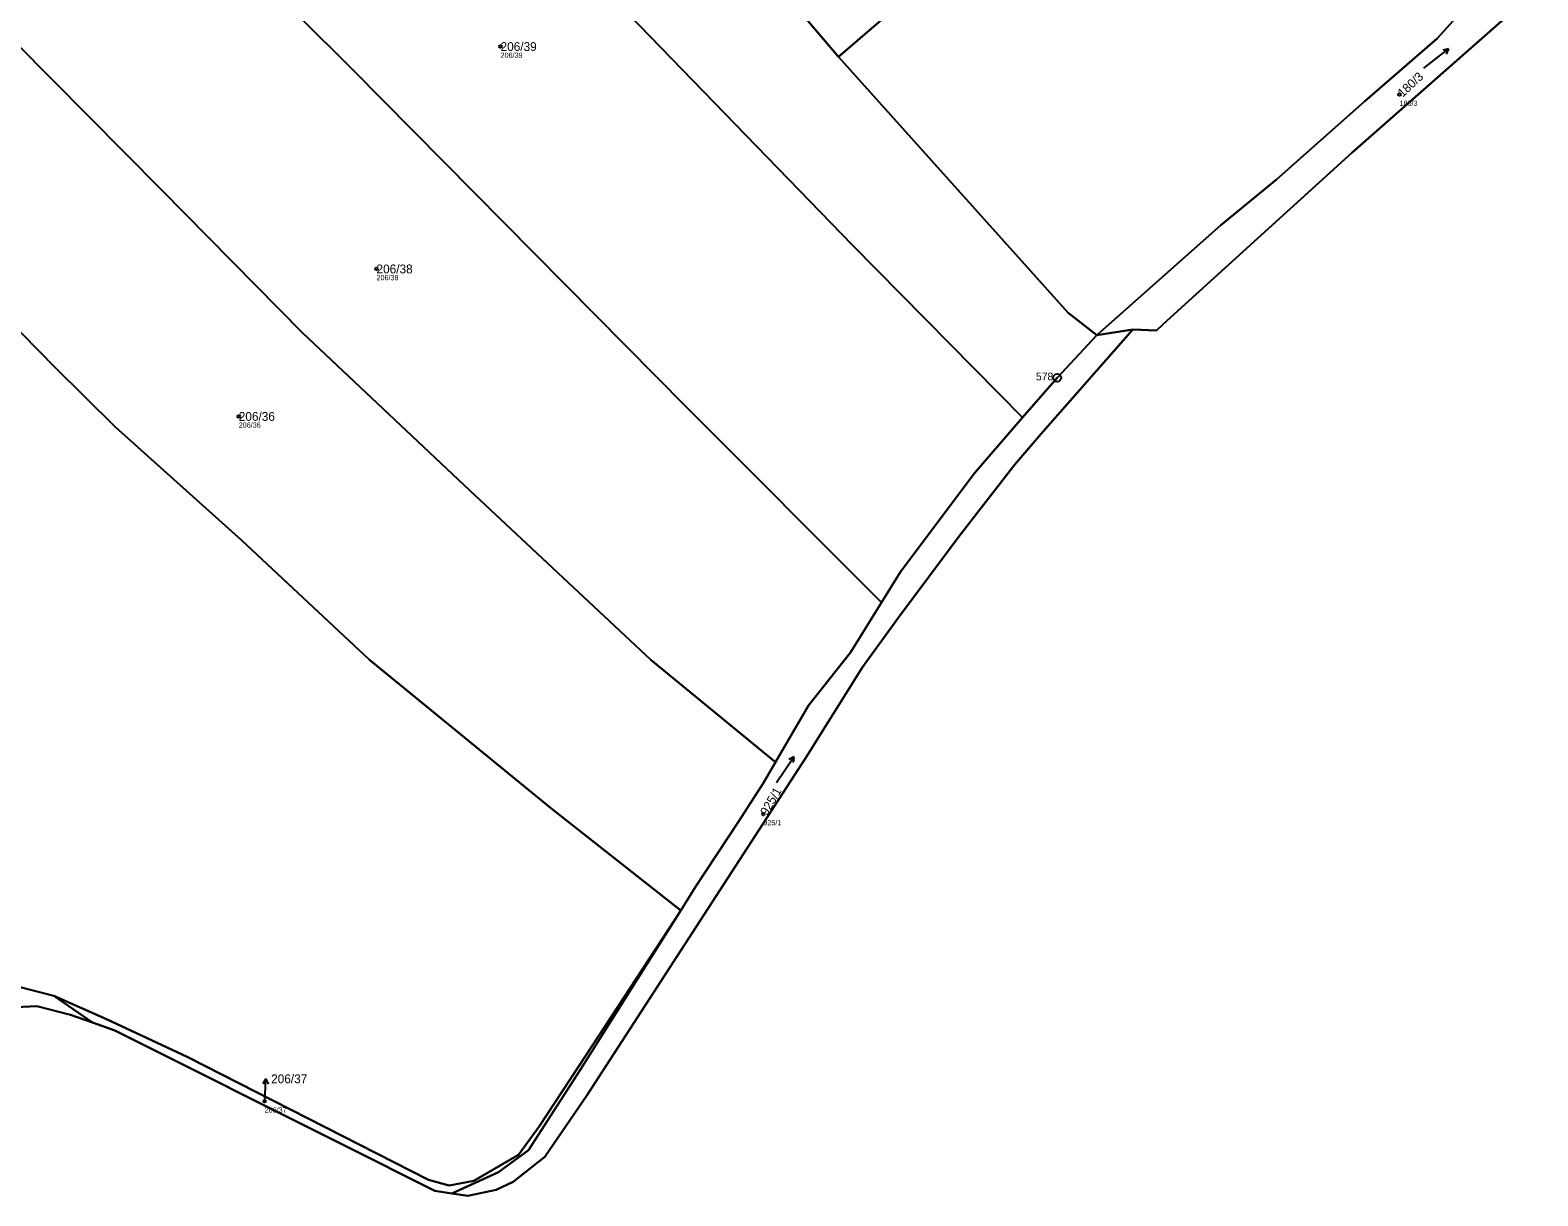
# Model space of a CAD drawing. Extents: x -734504 to -730695, y -1027923 to -1024502.
# Drawn here: x -732002.6 to -731712.5, y -1027735 to -1027510.7 of the extents above; entities that cross this region are included whole.
import ezdxf

# ---------------------------------------------------------------- set-up
doc = ezdxf.new("R2010")
doc.units = 0
for name, color, linetype in [('Definiční body', 7, 'Continuous'), ('Hranice parcel', 7, 'Continuous'), ('Parcelní čísla', 7, 'Continuous'), ('Polygon ku', 7, 'Continuous'), ('Polygon parcely', 7, 'Continuous'), ('Pop  PČ popisy', 7, 'Continuous'), ('Značky bodu BP', 7, 'Continuous'), ('Značky kultur', 7, 'Continuous')]:
    doc.layers.add(name, color=color, linetype=linetype)

msp = doc.modelspace()

# ---------------------------------------------------------------- linework, layer by layer
at = {"layer": 'Definiční body'}
for centre in [(-731912.07, -1027513.89), (-731739.09, -1027523.13), (-731935.94, -1027556.67), (-731962.45, -1027585.04), (-731861.51, -1027661.53), (-731957.47, -1027716.8)]:
    msp.add_circle(centre, 0.25, dxfattribs=at)
at = {"layer": 'Hranice parcel'}
for p, q in [((-731876.94, -1027480.69), (-731847.06, -1027515.85)), ((-731712.48, -1027502.8), (-731724.86, -1027513.77)), ((-731724.86, -1027513.77), (-731748.27, -1027534.35)), ((-731748.27, -1027534.35), (-731784.6, -1027567.3)), ((-731790.4, -1027568.32), (-731808.1, -1027588.44)), ((-731797.32, -1027569.39), (-731790.4, -1027568.32)), ((-731785.84, -1027568.53), (-731790.4, -1027568.32)), ((-731784.6, -1027567.3), (-731785.84, -1027568.53)), ((-731808.1, -1027588.44), (-731813.13, -1027594.27)), ((-731990.6, -1027701.66), (-731998.06, -1027696.5)), ((-731986.32, -1027703.18), (-731990.6, -1027701.66)), ((-731912.49, -1027730.44), (-731921.45, -1027734.5)), ((-731921.45, -1027734.5), (-731924.69, -1027734)), ((-731918.36, -1027734.98), (-731921.45, -1027734.5))]:
    msp.add_line(p, q, dxfattribs=at)
for points in [[(-731811.62, -1027585.27), (-731844.33, -1027552.09), (-731891.47, -1027503.4), (-731951.38, -1027442.23), (-731977.96, -1027414.64)], [(-731847.06, -1027515.85), (-731812.34, -1027485.99), (-731783.2, -1027461.01), (-731765.35, -1027446.24), (-731739.08, -1027423.45)], [(-731838.8, -1027620.86), (-731876.38, -1027583.2), (-731940.49, -1027518.38), (-731992.95, -1027466.17)], [(-731859.14, -1027651.52), (-731883.16, -1027631.87), (-731917.96, -1027599.29), (-731950.17, -1027568.94), (-731977.29, -1027541.45), (-732012.45, -1027506.02), (-732029.4, -1027487.81)], [(-731720.45, -1027497.8), (-731726.4, -1027506.3), (-731731.88, -1027512.34), (-731745.83, -1027524.46), (-731762.75, -1027539.46), (-731773.49, -1027548.23), (-731797.32, -1027569.39)], [(-731877.4, -1027680.06), (-731902.48, -1027660.35), (-731937.27, -1027631.88), (-731961.9, -1027608.85), (-731986.26, -1027587.07), (-731997.76, -1027575.65), (-732030.06, -1027542.8), (-732050.67, -1027521.91), (-732059.77, -1027511.74)], [(-731847.06, -1027515.85), (-731802.85, -1027565.08), (-731797.32, -1027569.39)], [(-731797.32, -1027569.39), (-731804.97, -1027577.61), (-731811.62, -1027585.27)], [(-731811.62, -1027585.27), (-731820.88, -1027595.95), (-731835.1, -1027614.91), (-731838.8, -1027620.86)], [(-731813.13, -1027594.27), (-731823.84, -1027608.07), (-731835.5, -1027623.7), (-731842.4, -1027633.3), (-731853.3, -1027650.6), (-731895.5, -1027715.7), (-731903.54, -1027727.5)], [(-731838.8, -1027620.86), (-731844.77, -1027630.45), (-731852.83, -1027640.63), (-731859.14, -1027651.52)], [(-731859.14, -1027651.52), (-731861.45, -1027655.5), (-731866.37, -1027663.08), (-731874.54, -1027675.53), (-731877.4, -1027680.06)], [(-731998.06, -1027696.5), (-731987.9, -1027701), (-731972.39, -1027708.27), (-731925.91, -1027731.93), (-731921.97, -1027733.01), (-731917.22, -1027732.08), (-731908.61, -1027727.1), (-731904.62, -1027721.61), (-731895.66, -1027707.96), (-731877.4, -1027680.06)], [(-731877.4, -1027680.06), (-731896.82, -1027710.85), (-731906.72, -1027726.19), (-731912.49, -1027730.44)], [(-732012.67, -1027695.59), (-732009.01, -1027693.52), (-732004.54, -1027694.86), (-731998.06, -1027696.5)], [(-731990.6, -1027701.66), (-731994.83, -1027700.15), (-732001.33, -1027698.46), (-732008.01, -1027698.81), (-732015.13, -1027702.11), (-732022.08, -1027706.74), (-732028.13, -1027713.78)], [(-731924.69, -1027734), (-731942.49, -1027725.1), (-731986.32, -1027703.18)], [(-731903.54, -1027727.5), (-731909.68, -1027732.27), (-731912.93, -1027733.82), (-731918.36, -1027734.98)]]:
    msp.add_lwpolyline(points, dxfattribs=at)
at = {"layer": 'Polygon ku'}
msp.add_lwpolyline([(-732008.01, -1027698.81), (-732001.33, -1027698.46), (-731994.83, -1027700.15), (-731990.6, -1027701.66), (-731986.32, -1027703.18), (-731942.49, -1027725.1), (-731924.69, -1027734), (-731921.45, -1027734.5), (-731918.36, -1027734.98), (-731912.93, -1027733.82), (-731909.68, -1027732.27), (-731903.54, -1027727.5), (-731895.5, -1027715.7), (-731853.3, -1027650.6), (-731842.4, -1027633.3), (-731835.5, -1027623.7), (-731823.84, -1027608.07), (-731813.13, -1027594.27), (-731808.1, -1027588.44), (-731790.4, -1027568.32), (-731785.84, -1027568.53), (-731784.6, -1027567.3), (-731748.27, -1027534.35), (-731724.86, -1027513.77), (-731712.48, -1027502.8)], dxfattribs=at)
at = {"layer": 'Polygon parcely'}
for points in [[(-731739.08, -1027423.45), (-731747.7, -1027407.95), (-731754.2, -1027380.66), (-731765.74, -1027389.61), (-731778.43, -1027398.82), (-731804.26, -1027418.47), (-731828.4, -1027439.46), (-731876.94, -1027480.69), (-731847.06, -1027515.85), (-731812.34, -1027485.99), (-731783.2, -1027461.01), (-731765.35, -1027446.24)], [(-731811.62, -1027585.27), (-731804.97, -1027577.61), (-731797.32, -1027569.39), (-731802.85, -1027565.08), (-731847.06, -1027515.85), (-731876.94, -1027480.69), (-731900.9, -1027455.36), (-731921.42, -1027433.18), (-731929.91, -1027423.82), (-731940.83, -1027415.21), (-731950.87, -1027411.76), (-731962.95, -1027406.54), (-731971.99, -1027410.39), (-731977.96, -1027414.64), (-731951.38, -1027442.23), (-731891.47, -1027503.4), (-731844.33, -1027552.09)], [(-731811.62, -1027585.27), (-731844.33, -1027552.09), (-731891.47, -1027503.4), (-731951.38, -1027442.23), (-731977.96, -1027414.64), (-732008.36, -1027436.27), (-732015.01, -1027441.72), (-731992.95, -1027466.17), (-731940.49, -1027518.38), (-731876.38, -1027583.2), (-731838.8, -1027620.86), (-731835.1, -1027614.91), (-731820.88, -1027595.95)], [(-731802.85, -1027565.08), (-731797.32, -1027569.39), (-731773.49, -1027548.23), (-731762.75, -1027539.46), (-731745.83, -1027524.46), (-731731.88, -1027512.34), (-731726.4, -1027506.3), (-731720.45, -1027497.8), (-731719.67, -1027487.82), (-731719.65, -1027476.16), (-731720.04, -1027469.74), (-731721.74, -1027462.66), (-731727.16, -1027449.17), (-731739.08, -1027423.45), (-731765.35, -1027446.24), (-731783.2, -1027461.01), (-731812.34, -1027485.99), (-731847.06, -1027515.85)], [(-731876.38, -1027583.2), (-731940.49, -1027518.38), (-731992.95, -1027466.17), (-732029.4, -1027487.81), (-732012.45, -1027506.02), (-731977.29, -1027541.45), (-731950.17, -1027568.94), (-731917.96, -1027599.29), (-731883.16, -1027631.87), (-731859.14, -1027651.52), (-731852.83, -1027640.63), (-731844.77, -1027630.45), (-731838.8, -1027620.86)], [(-731977.29, -1027541.45), (-732012.45, -1027506.02), (-732029.4, -1027487.81), (-732059.77, -1027511.74), (-732050.67, -1027521.91), (-732030.06, -1027542.8), (-731997.76, -1027575.65), (-731986.26, -1027587.07), (-731961.9, -1027608.85), (-731937.27, -1027631.88), (-731902.48, -1027660.35), (-731877.4, -1027680.06), (-731874.54, -1027675.53), (-731866.37, -1027663.08), (-731861.45, -1027655.5), (-731859.14, -1027651.52), (-731883.16, -1027631.87), (-731917.96, -1027599.29), (-731950.17, -1027568.94)], [(-731835.1, -1027614.91), (-731838.8, -1027620.86), (-731844.77, -1027630.45), (-731852.83, -1027640.63), (-731859.14, -1027651.52), (-731861.45, -1027655.5), (-731866.37, -1027663.08), (-731874.54, -1027675.53), (-731877.4, -1027680.06), (-731896.82, -1027710.85), (-731906.72, -1027726.19), (-731912.49, -1027730.44), (-731921.45, -1027734.5), (-731918.36, -1027734.98), (-731912.93, -1027733.82), (-731909.68, -1027732.27), (-731903.54, -1027727.5), (-731895.5, -1027715.7), (-731853.3, -1027650.6), (-731842.4, -1027633.3), (-731835.5, -1027623.7), (-731823.84, -1027608.07), (-731813.13, -1027594.27), (-731808.1, -1027588.44), (-731790.4, -1027568.32), (-731797.32, -1027569.39), (-731804.97, -1027577.61), (-731811.62, -1027585.27), (-731820.88, -1027595.95)], [(-731924.69, -1027734), (-731921.45, -1027734.5), (-731912.49, -1027730.44), (-731906.72, -1027726.19), (-731896.82, -1027710.85), (-731877.4, -1027680.06), (-731895.66, -1027707.96), (-731904.62, -1027721.61), (-731908.61, -1027727.1), (-731917.22, -1027732.08), (-731921.97, -1027733.01), (-731925.91, -1027731.93), (-731972.39, -1027708.27), (-731987.9, -1027701), (-731998.06, -1027696.5), (-731990.6, -1027701.66), (-731986.32, -1027703.18), (-731942.49, -1027725.1)]]:
    msp.add_lwpolyline(points, close=True, dxfattribs=at)
for points in [[(-731726.4, -1027506.3), (-731731.88, -1027512.34), (-731745.83, -1027524.46), (-731762.75, -1027539.46), (-731773.49, -1027548.23), (-731797.32, -1027569.39), (-731790.4, -1027568.32), (-731785.84, -1027568.53), (-731784.6, -1027567.3), (-731748.27, -1027534.35), (-731724.86, -1027513.77), (-731712.48, -1027502.8)], [(-732004.54, -1027694.86), (-731998.06, -1027696.5), (-731987.9, -1027701), (-731972.39, -1027708.27), (-731925.91, -1027731.93), (-731921.97, -1027733.01), (-731917.22, -1027732.08), (-731908.61, -1027727.1), (-731904.62, -1027721.61), (-731895.66, -1027707.96), (-731877.4, -1027680.06), (-731902.48, -1027660.35), (-731937.27, -1027631.88), (-731961.9, -1027608.85), (-731986.26, -1027587.07), (-731997.76, -1027575.65), (-732030.06, -1027542.8)], [(-732008.01, -1027698.81), (-732001.33, -1027698.46), (-731994.83, -1027700.15), (-731990.6, -1027701.66), (-731998.06, -1027696.5), (-732004.54, -1027694.86)]]:
    msp.add_lwpolyline(points, dxfattribs=at)
at = {"layer": 'Pop  PČ popisy'}
for p, q in [((-731957.23, -1027712.47), (-731957.79, -1027713.45)), ((-731957.39, -1027715.47), (-731957.23, -1027712.47)), ((-731957.23, -1027712.47), (-731956.79, -1027713.5)), ((-731957.47, -1027716.8), (-731957.39, -1027715.47))]:
    msp.add_line(p, q, dxfattribs=at)
at = {"layer": 'Značky bodu BP'}
for radius in [0.75, 0.03]:
    msp.add_circle((-731804.97, -1027577.61), radius, dxfattribs=at)
at = {"layer": 'Značky kultur'}
for p, q in [((-731734.41, -1027518.03), (-731729.68, -1027514.34)), ((-731729.68, -1027514.34), (-731730.76, -1027514.55)), ((-731729.68, -1027514.34), (-731730.14, -1027515.34)), ((-731858.97, -1027655.48), (-731855.62, -1027650.5)), ((-731855.62, -1027650.5), (-731856.58, -1027651.03)), ((-731855.62, -1027650.5), (-731855.75, -1027651.59))]:
    msp.add_line(p, q, dxfattribs=at)

# ---------------------------------------------------------------- texts
at = {"layer": 'Definiční body'}
for s, p in [('206/39', (-731912.07, -1027516.05)), ('180/3', (-731739.09, -1027525.29)), ('206/38', (-731935.94, -1027558.83)), ('206/36', (-731962.45, -1027587.2)), ('925/1', (-731861.51, -1027663.69)), ('206/37', (-731957.47, -1027718.96))]:
    msp.add_text(s, height=1, dxfattribs=at).set_placement(p)
at = {"layer": 'Parcelní čísla'}
for s, p in [('206/39', (-731912.07, -1027514.74)), ('206/38', (-731935.94, -1027557.52)), ('206/36', (-731962.45, -1027585.89)), ('206/37', (-731956.22, -1027713.32))]:
    msp.add_text(s, height=1.7, dxfattribs=at).set_placement(p)
for s, rotation, p in [('180/3', 43, (-731738.51, -1027523.75)), ('925/1', 60, (-731860.77, -1027661.96))]:
    msp.add_text(s, height=1.7, rotation=rotation, dxfattribs=at).set_placement(p)
at = {"layer": 'Značky bodu BP'}
msp.add_text('578', height=1.5, dxfattribs=at).set_placement((-731809.07, -1027578.11))

doc.saveas('drawing.dxf')
